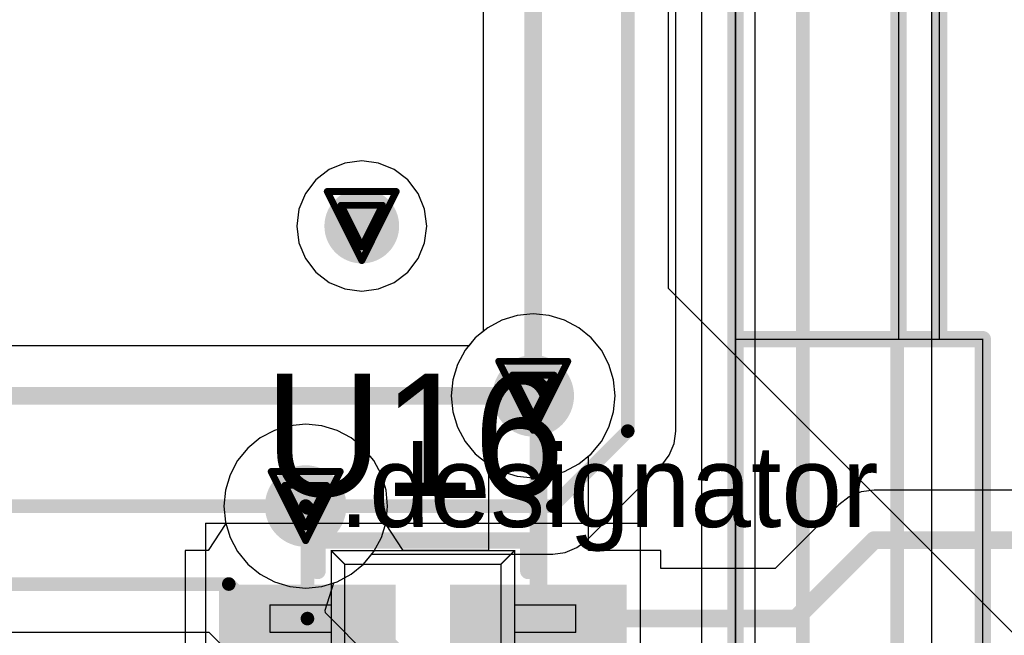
# Model space of a CAD drawing. Header units: millimetres. Extents: x 138 to 555, y 26 to 334.
# Tile 545 of 656: x 314.5 to 321.75, y 197.08 to 201.61. Entities that reach past the tile are written whole.
import ezdxf

# ---------------------------------------------------------------- set-up
doc = ezdxf.new("R2010")
doc.units = ezdxf.units.MM
for name, color, linetype in [('BottomLayer', 5, 'Continuous'), ('DrillDrawing', 1, 'Continuous'), ('Mechanical20', 56, 'Continuous'), ('Mechanical27', 56, 'Continuous'), ('MidLayer1', 16, 'Continuous'), ('MidLayer2', 76, 'Continuous'), ('MidLayer3', 90, 'Continuous'), ('MidLayer4', 156, 'Continuous'), ('MultiLayer', 9, 'Continuous'), ('TopLayer', 1, 'Continuous'), ('TopOverlay', 2, 'Continuous'), ('TopPaste', 8, 'Continuous'), ('TopSolder', 216, 'Continuous'), ('ViaHoleLayer', 16, 'Continuous')]:
    doc.layers.add(name, color=color, linetype=linetype)

# ---------------------------------------------------------------- blocks, each defined once
blk = doc.blocks.new('ESD_SOT323_5L_509')
at = {"layer": 'Mechanical20', "const_width": 0.01}
for points in [[(-1.35, 1.6), (1.35, 1.6)], [(-1.35, 1.6), (-1.35, -1.6)], [(1.35, 1.6), (1.35, -1.6)], [(-1.35, -1.6), (1.35, -1.6)]]:
    blk.add_lwpolyline(points, dxfattribs=at)
at = {"layer": 'Mechanical20', "const_width": 0.005}
for points in [[(-1.3525, 1.6, 1), (-1.3475, 1.6, 1)], [(-1.3525, 1.6, 1), (-1.3475, 1.6, 1)], [(1.3475, 1.6, 1), (1.3525, 1.6, 1)], [(1.3475, 1.6, 1), (1.3525, 1.6, 1)], [(-1.3525, -1.6, 1), (-1.3475, -1.6, 1)], [(-1.3525, -1.6, 1), (-1.3475, -1.6, 1)], [(1.3475, -1.6, 1), (1.3525, -1.6, 1)], [(1.3475, -1.6, 1), (1.3525, -1.6, 1)]]:
    blk.add_lwpolyline(points, format="xyb", close=True, dxfattribs=at)
at = {"layer": 'Mechanical27', "const_width": 0.01}
for points in [[(-0.75, 1.125), (-0.75, 0.675)], [(-0.75, 1.125), (-0.55, 1.125)], [(-0.55, 1.125), (-0.55, 0.675)], [(0.55, 1.125), (0.75, 1.125)], [(0.55, 1.125), (0.55, 0.675)], [(0.75, 1.125), (0.75, 0.675)], [(-1.15, 0.675), (-1.05, 0.575)], [(-1.15, 0.675), (-1.15, -0.675)], [(-1.15, 0.675), (1.15, 0.675)], [(1.15, 0.675), (1.05, 0.575)], [(1.15, 0.675), (1.15, -0.675)], [(-1.05, 0.575), (-1.05, -0.575)], [(-1.05, 0.575), (1.05, 0.575)], [(1.05, 0.575), (1.05, -0.575)], [(-1.05, -0.575), (-1.15, -0.675)], [(-1.05, -0.575), (1.05, -0.575)], [(1.05, -0.575), (1.15, -0.675)], [(-1.15, -0.675), (1.15, -0.675)], [(-0.75, -0.675), (-0.75, -1.125)], [(-0.55, -0.675), (-0.55, -1.125)], [(-0.1, -0.675), (-0.1, -1.125)], [(0.1, -0.675), (0.1, -1.125)], [(0.55, -0.675), (0.55, -1.125)], [(0.75, -0.675), (0.75, -1.125)], [(-0.75, -1.125), (-0.55, -1.125)], [(-0.1, -1.125), (0.1, -1.125)], [(0.55, -1.125), (0.75, -1.125)]]:
    blk.add_lwpolyline(points, dxfattribs=at)
at = {"layer": 'Mechanical27'}
for points, const_width in [([(-0.7525, 1.125, 1), (-0.7475, 1.125, 1)], 0.005), ([(-0.7525, 1.125, 1), (-0.7475, 1.125, 1)], 0.005), ([(-0.5525, 1.125, 1), (-0.5475, 1.125, 1)], 0.005), ([(-0.5525, 1.125, 1), (-0.5475, 1.125, 1)], 0.005), ([(0.5475, 1.125, 1), (0.5525, 1.125, 1)], 0.005), ([(0.5475, 1.125, 1), (0.5525, 1.125, 1)], 0.005), ([(0.7475, 1.125, 1), (0.7525, 1.125, 1)], 0.005), ([(0.7475, 1.125, 1), (0.7525, 1.125, 1)], 0.005), ([(-1.1525, 0.675, 1), (-1.1475, 0.675, 1)], 0.005), ([(-1.1525, 0.675, 1), (-1.1475, 0.675, 1)], 0.005), ([(-1.1525, 0.675, 1), (-1.1475, 0.675, 1)], 0.005), ([(-0.7525, 0.675, 1), (-0.7475, 0.675, 1)], 0.005), ([(-0.5525, 0.675, 1), (-0.5475, 0.675, 1)], 0.005), ([(0.5475, 0.675, 1), (0.5525, 0.675, 1)], 0.005), ([(0.7475, 0.675, 1), (0.7525, 0.675, 1)], 0.005), ([(1.1475, 0.675, 1), (1.1525, 0.675, 1)], 0.005), ([(1.1475, 0.675, 1), (1.1525, 0.675, 1)], 0.005), ([(1.1475, 0.675, 1), (1.1525, 0.675, 1)], 0.005), ([(-1.0525, 0.575, 1), (-1.0475, 0.575, 1)], 0.005), ([(-1.0525, 0.575, 1), (-1.0475, 0.575, 1)], 0.005), ([(-1.0525, 0.575, 1), (-1.0475, 0.575, 1)], 0.005), ([(1.0475, 0.575, 1), (1.0525, 0.575, 1)], 0.005), ([(1.0475, 0.575, 1), (1.0525, 0.575, 1)], 0.005), ([(1.0475, 0.575, 1), (1.0525, 0.575, 1)], 0.005), ([(-0.45, -0.35, 1), (-0.85, -0.35, 1)], 0.01), ([(-0.8525, -0.35, 1), (-0.8475, -0.35, 1)], 0.005), ([(-0.4525, -0.35, 1), (-0.4475, -0.35, 1)], 0.005), ([(-1.0525, -0.575, 1), (-1.0475, -0.575, 1)], 0.005), ([(-1.0525, -0.575, 1), (-1.0475, -0.575, 1)], 0.005), ([(-1.0525, -0.575, 1), (-1.0475, -0.575, 1)], 0.005), ([(1.0475, -0.575, 1), (1.0525, -0.575, 1)], 0.005), ([(1.0475, -0.575, 1), (1.0525, -0.575, 1)], 0.005), ([(1.0475, -0.575, 1), (1.0525, -0.575, 1)], 0.005), ([(-1.1525, -0.675, 1), (-1.1475, -0.675, 1)], 0.005), ([(-1.1525, -0.675, 1), (-1.1475, -0.675, 1)], 0.005), ([(-1.1525, -0.675, 1), (-1.1475, -0.675, 1)], 0.005), ([(-0.7525, -0.675, 1), (-0.7475, -0.675, 1)], 0.005), ([(-0.5525, -0.675, 1), (-0.5475, -0.675, 1)], 0.005), ([(-0.1025, -0.675, 1), (-0.0975, -0.675, 1)], 0.005), ([(0.0975, -0.675, 1), (0.1025, -0.675, 1)], 0.005), ([(0.5475, -0.675, 1), (0.5525, -0.675, 1)], 0.005), ([(0.7475, -0.675, 1), (0.7525, -0.675, 1)], 0.005), ([(1.1475, -0.675, 1), (1.1525, -0.675, 1)], 0.005), ([(1.1475, -0.675, 1), (1.1525, -0.675, 1)], 0.005), ([(1.1475, -0.675, 1), (1.1525, -0.675, 1)], 0.005), ([(-0.7525, -1.125, 1), (-0.7475, -1.125, 1)], 0.005), ([(-0.7525, -1.125, 1), (-0.7475, -1.125, 1)], 0.005), ([(-0.5525, -1.125, 1), (-0.5475, -1.125, 1)], 0.005), ([(-0.5525, -1.125, 1), (-0.5475, -1.125, 1)], 0.005), ([(-0.1025, -1.125, 1), (-0.0975, -1.125, 1)], 0.005), ([(-0.1025, -1.125, 1), (-0.0975, -1.125, 1)], 0.005), ([(0.0975, -1.125, 1), (0.1025, -1.125, 1)], 0.005), ([(0.0975, -1.125, 1), (0.1025, -1.125, 1)], 0.005), ([(0.5475, -1.125, 1), (0.5525, -1.125, 1)], 0.005), ([(0.5475, -1.125, 1), (0.5525, -1.125, 1)], 0.005), ([(0.7475, -1.125, 1), (0.7525, -1.125, 1)], 0.005), ([(0.7475, -1.125, 1), (0.7525, -1.125, 1)], 0.005)]:
    blk.add_lwpolyline(points, format="xyb", close=True, dxfattribs=dict(at, const_width=const_width))
at = {"layer": 'TopLayer'}
for points in [[(-0.45, 0.25), (-0.45, 1.45), (-0.85, 0.25), (-0.85, 1.45)], [(0.85, 0.25), (0.85, 1.45), (0.45, 0.25), (0.45, 1.45)], [(-0.45, -1.45), (-0.45, -0.25), (-0.85, -1.45), (-0.85, -0.25)], [(0.2, -1.45), (0.2, -0.25), (-0.2, -1.45), (-0.2, -0.25)], [(0.85, -1.45), (0.85, -0.25), (0.45, -1.45), (0.45, -0.25)]]:
    blk.add_solid(points, dxfattribs=at)
at = {"layer": 'TopOverlay', "const_width": 0.12}
for points in [[(-1.225, 0.775), (-1.225, -0.775)], [(-1.225, 0.775), (-1, 0.775)], [(-0.3, 0.775), (0.3, 0.775)], [(1, 0.775), (1.225, 0.775)], [(1.225, 0.775), (1.225, -0.775)], [(-1.225, -0.775), (-1, -0.775)], [(1, -0.775), (1.225, -0.775)]]:
    blk.add_lwpolyline(points, dxfattribs=at)
at = {"layer": 'TopOverlay'}
for points, const_width in [([(-1.255, 0.775, 1), (-1.195, 0.775, 1)], 0.06), ([(-1.255, 0.775, 1), (-1.195, 0.775, 1)], 0.06), ([(-1.03, 0.775, 1), (-0.97, 0.775, 1)], 0.06), ([(-0.33, 0.775, 1), (-0.27, 0.775, 1)], 0.06), ([(0.27, 0.775, 1), (0.33, 0.775, 1)], 0.06), ([(0.97, 0.775, 1), (1.03, 0.775, 1)], 0.06), ([(1.195, 0.775, 1), (1.255, 0.775, 1)], 0.06), ([(1.195, 0.775, 1), (1.255, 0.775, 1)], 0.06), ([(-1.255, -0.775, 1), (-1.195, -0.775, 1)], 0.06), ([(-1.255, -0.775, 1), (-1.195, -0.775, 1)], 0.06), ([(-1.03, -0.775, 1), (-0.97, -0.775, 1)], 0.06), ([(0.97, -0.775, 1), (1.03, -0.775, 1)], 0.06), ([(1.195, -0.775, 1), (1.255, -0.775, 1)], 0.06), ([(1.195, -0.775, 1), (1.255, -0.775, 1)], 0.06), ([(-0.9882, -1, 1), (-1.2118, -1, 1)], 0.12), ([(-1.2418, -1, 1), (-1.1818, -1, 1)], 0.06), ([(-1.0182, -1, 1), (-0.9582, -1, 1)], 0.06)]:
    blk.add_lwpolyline(points, format="xyb", close=True, dxfattribs=dict(at, const_width=const_width))
at = {"layer": 'TopPaste'}
for points in [[(-0.45, 0.25), (-0.45, 1.45), (-0.85, 0.25), (-0.85, 1.45)], [(0.85, 0.25), (0.85, 1.45), (0.45, 0.25), (0.45, 1.45)], [(-0.45, -1.45), (-0.45, -0.25), (-0.85, -1.45), (-0.85, -0.25)], [(0.2, -1.45), (0.2, -0.25), (-0.2, -1.45), (-0.2, -0.25)], [(0.85, -1.45), (0.85, -0.25), (0.45, -1.45), (0.45, -0.25)]]:
    blk.add_solid(points, dxfattribs=at)
at = {"layer": 'TopSolder'}
for points in [[(-0.4, 0.2), (-0.4, 1.5), (-0.9, 0.2), (-0.9, 1.5)], [(0.9, 0.2), (0.9, 1.5), (0.4, 0.2), (0.4, 1.5)], [(-0.4, -1.5), (-0.4, -0.2), (-0.9, -1.5), (-0.9, -0.2)], [(0.25, -1.5), (0.25, -0.2), (-0.25, -1.5), (-0.25, -0.2)], [(0.9, -1.5), (0.9, -0.2), (0.4, -1.5), (0.4, -0.2)]]:
    blk.add_solid(points, dxfattribs=at)
blk = doc.blocks.new('CON_CVILUX_CH87_20_2_V_1_00_939')
at = {"layer": 'Mechanical20', "const_width": 0.01}
blk.add_lwpolyline([(16.75, -4.8), (-16.75, -4.8)], dxfattribs=at)
at = {"layer": 'Mechanical27', "const_width": 0.01}
for points in [[(-2.73, -4.55), (-2.73, -2.73)], [(2.73, -2.73), (-2.73, -2.73)], [(-2.73, -3.05), (-15.2, -3.05)], [(-2.73, -3.35), (-15.5, -3.35)], [(16.51, -4.55), (-16.51, -4.55)]]:
    blk.add_lwpolyline(points, dxfattribs=at)
at = {"layer": 'Mechanical27', "const_width": 0.005}
for points in [[(-2.7325, -2.73, 1), (-2.7275, -2.73, 1)], [(-2.7325, -2.73, 1), (-2.7275, -2.73, 1)], [(-2.7325, -3.05, 1), (-2.7275, -3.05, 1)], [(-2.7325, -3.35, 1), (-2.7275, -3.35, 1)], [(-2.7325, -4.55, 1), (-2.7275, -4.55, 1)]]:
    blk.add_lwpolyline(points, format="xyb", close=True, dxfattribs=at)
at = {"layer": 'TopOverlay', "const_width": 0.12}
for points in [[(2.73, -2.73), (-2.73, -2.73)], [(-2.73, -4.55), (-2.73, -2.73)], [(-2.73, -3.05), (-15.2, -3.05)], [(-2.73, -3.35), (-15.5, -3.35)], [(16.51, -4.55), (-16.51, -4.55)]]:
    blk.add_lwpolyline(points, dxfattribs=at)
at = {"layer": 'TopOverlay', "const_width": 0.06}
for points in [[(-2.76, -2.73, 1), (-2.7, -2.73, 1)], [(-2.76, -2.73, 1), (-2.7, -2.73, 1)], [(-2.76, -3.05, 1), (-2.7, -3.05, 1)], [(-2.76, -3.35, 1), (-2.7, -3.35, 1)], [(-2.76, -4.55, 1), (-2.7, -4.55, 1)]]:
    blk.add_lwpolyline(points, format="xyb", close=True, dxfattribs=at)

msp = doc.modelspace()

# ---------------------------------------------------------------- linework, layer by layer
at = {"layer": 'BottomLayer'}
for p, q in [((317.9141, 208.1432), (317.9141, 199.3199)), ((319.3307, 198.5864), (319.3307, 207.9654)), ((319.9129, 207.3984), (319.9129, 196.3377)), ((321.2152, 196.051), (321.2152, 206.5326)), ((317.8559, 199.2722), (317.8082, 199.214)), ((317.9141, 199.3199), (317.8559, 199.2722)), ((317.8082, 199.214), (312.6641, 199.214)), ((319.3186, 198.495), (319.3307, 198.5864)), ((319.3307, 198.5864), (319.3307, 198.5864)), ((319.2834, 198.4098), (319.3186, 198.495)), ((319.2273, 198.3367), (319.2834, 198.4098)), ((318.6759, 197.7854), (319.2273, 198.3367)), ((319.2273, 198.3367), (319.2273, 198.3367)), ((318.6028, 197.7293), (318.6759, 197.7854)), ((317.0339, 197.6087), (317.0941, 197.682)), ((317.0941, 197.682), (318.4263, 197.682)), ((318.4263, 197.682), (318.5177, 197.694)), ((318.4263, 197.682), (318.4263, 197.682)), ((318.5177, 197.694), (318.6028, 197.7293)), ((316.9426, 197.5337), (317.0339, 197.6087)), ((316.8383, 197.478), (316.9426, 197.5337)), ((316.7503, 197.2687), (316.8144, 197.4707)), ((316.8144, 197.4707), (316.8383, 197.478)), ((316.7532, 197.2491), (316.7503, 197.2687)), ((318.2368, 195.7655), (316.7532, 197.2491)), ((312.5681, 197.1083), (315.8954, 197.1083)), ((315.8954, 197.1083), (317.7375, 195.2662))]:
    msp.add_line(p, q, dxfattribs=at)
for points, const_width in [([(318.2822, 198.8459), (318.2822, 208.1432)], 0.13), ([(318.9776, 198.5864), (318.9776, 208.1116)], 0.1), ([(320.2659, 196.1915), (320.2659, 207.8848)], 0.1), ([(320.9603, 196.051), (320.9603, 206.9673)], 0.1), ([(312.5116, 198.8459), (318.2822, 198.8459)], 0.13), ([(318.4263, 198.035), (318.9776, 198.5864)], 0.1), ([(312.5847, 198.035), (316.6076, 198.035)], 0.1), ([(316.6076, 198.035), (318.4263, 198.035)], 0.1), ([(312.5681, 197.4614), (316.0417, 197.4614)], 0.1), ([(316.0417, 197.4614), (318.3311, 195.1719)], 0.1)]:
    msp.add_lwpolyline(points, dxfattribs=dict(at, const_width=const_width))
for points, const_width in [([(316.8828, 200.0947, 1), (317.1578, 200.0947, 1)], 0.275), ([(318.1322, 198.8459, 1), (318.4322, 198.8459, 1)], 0.3), ([(318.2497, 198.8459, 1), (318.3147, 198.8459, 1)], 0.065), ([(318.2497, 198.8459, 1), (318.3147, 198.8459, 1)], 0.065), ([(318.9526, 198.5864, 1), (319.0026, 198.5864, 1)], 0.05), ([(318.9526, 198.5864, 1), (319.0026, 198.5864, 1)], 0.05), ([(316.4576, 198.035, 1), (316.7576, 198.035, 1)], 0.3), ([(316.5826, 198.035, 1), (316.6326, 198.035, 1)], 0.05), ([(316.5826, 198.035, 1), (316.6326, 198.035, 1)], 0.05), ([(318.4013, 198.035, 1), (318.4513, 198.035, 1)], 0.05), ([(318.4013, 198.035, 1), (318.4513, 198.035, 1)], 0.05), ([(316.0167, 197.4614, 1), (316.0667, 197.4614, 1)], 0.05), ([(316.0167, 197.4614, 1), (316.0667, 197.4614, 1)], 0.05)]:
    msp.add_lwpolyline(points, format="xyb", close=True, dxfattribs=dict(at, const_width=const_width))
at = {"layer": 'DrillDrawing', "const_width": 0.0508}
for points in [[(316.7663, 200.3487), (317.2743, 200.3487)], [(316.7663, 200.3487), (317.0203, 199.8407)], [(317.0203, 199.8407), (317.2743, 200.3487)], [(316.8679, 200.2471), (317.1727, 200.2471)], [(316.8679, 200.2471), (317.0203, 199.9423)], [(317.0203, 199.9423), (317.1727, 200.2471)], [(318.0282, 199.0999), (318.5362, 199.0999)], [(318.0282, 199.0999), (318.2822, 198.5919)], [(318.2822, 198.5919), (318.5362, 199.0999)], [(318.1298, 198.9983), (318.4346, 198.9983)], [(318.1298, 198.9983), (318.2822, 198.6935)], [(318.2822, 198.6935), (318.4346, 198.9983)], [(316.3536, 198.289), (316.8616, 198.289)], [(316.3536, 198.289), (316.6076, 197.781)], [(316.6076, 197.781), (316.8616, 198.289)], [(316.4552, 198.1874), (316.76, 198.1874)], [(316.4552, 198.1874), (316.6076, 197.8826)], [(316.6076, 197.8826), (316.76, 198.1874)]]:
    msp.add_lwpolyline(points, dxfattribs=at)
at = {"layer": 'DrillDrawing', "const_width": 0.0254}
for points in [[(316.7536, 200.3487, 1), (316.779, 200.3487, 1)], [(316.7536, 200.3487, 1), (316.779, 200.3487, 1)], [(317.2616, 200.3487, 1), (317.287, 200.3487, 1)], [(317.2616, 200.3487, 1), (317.287, 200.3487, 1)], [(316.8552, 200.2471, 1), (316.8806, 200.2471, 1)], [(316.8552, 200.2471, 1), (316.8806, 200.2471, 1)], [(317.16, 200.2471, 1), (317.1854, 200.2471, 1)], [(317.16, 200.2471, 1), (317.1854, 200.2471, 1)], [(317.0076, 199.9423, 1), (317.033, 199.9423, 1)], [(317.0076, 199.9423, 1), (317.033, 199.9423, 1)], [(317.0076, 199.8407, 1), (317.033, 199.8407, 1)], [(317.0076, 199.8407, 1), (317.033, 199.8407, 1)], [(318.0155, 199.0999, 1), (318.0409, 199.0999, 1)], [(318.0155, 199.0999, 1), (318.0409, 199.0999, 1)], [(318.5235, 199.0999, 1), (318.5489, 199.0999, 1)], [(318.5235, 199.0999, 1), (318.5489, 199.0999, 1)], [(318.1171, 198.9983, 1), (318.1425, 198.9983, 1)], [(318.1171, 198.9983, 1), (318.1425, 198.9983, 1)], [(318.4219, 198.9983, 1), (318.4473, 198.9983, 1)], [(318.4219, 198.9983, 1), (318.4473, 198.9983, 1)], [(318.2695, 198.6935, 1), (318.2949, 198.6935, 1)], [(318.2695, 198.6935, 1), (318.2949, 198.6935, 1)], [(318.2695, 198.5919, 1), (318.2949, 198.5919, 1)], [(318.2695, 198.5919, 1), (318.2949, 198.5919, 1)], [(316.3409, 198.289, 1), (316.3663, 198.289, 1)], [(316.3409, 198.289, 1), (316.3663, 198.289, 1)], [(316.8489, 198.289, 1), (316.8743, 198.289, 1)], [(316.8489, 198.289, 1), (316.8743, 198.289, 1)], [(316.4425, 198.1874, 1), (316.4679, 198.1874, 1)], [(316.4425, 198.1874, 1), (316.4679, 198.1874, 1)], [(316.7473, 198.1874, 1), (316.7727, 198.1874, 1)], [(316.7473, 198.1874, 1), (316.7727, 198.1874, 1)], [(316.5949, 197.8826, 1), (316.6203, 197.8826, 1)], [(316.5949, 197.8826, 1), (316.6203, 197.8826, 1)], [(316.5949, 197.781, 1), (316.6203, 197.781, 1)], [(316.5949, 197.781, 1), (316.6203, 197.781, 1)]]:
    msp.add_lwpolyline(points, format="xyb", close=True, dxfattribs=at)
at = {"layer": 'MidLayer1'}
for p, q in [((319.2748, 221.0219), (319.2748, 199.6386)), ((317.0203, 200.5738), (316.8963, 200.5575)), ((317.1443, 200.5575), (317.0203, 200.5738)), ((316.7807, 200.5096), (316.6815, 200.4335)), ((316.8963, 200.5575), (316.7807, 200.5096)), ((317.2598, 200.5096), (317.1443, 200.5575)), ((317.3591, 200.4335), (317.2598, 200.5096)), ((316.6815, 200.4335), (316.6054, 200.3342)), ((317.4352, 200.3342), (317.3591, 200.4335)), ((316.6054, 200.3342), (316.5575, 200.2187)), ((317.4831, 200.2187), (317.4352, 200.3342)), ((316.5575, 200.2187), (316.5412, 200.0947)), ((317.4994, 200.0947), (317.4831, 200.2187)), ((316.5412, 200.0947), (316.5575, 199.9707)), ((317.4831, 199.9707), (317.4994, 200.0947)), ((316.5575, 199.9707), (316.6054, 199.8551)), ((317.4352, 199.8551), (317.4831, 199.9707)), ((316.6054, 199.8551), (316.6815, 199.7559)), ((317.3591, 199.7559), (317.4352, 199.8551)), ((316.6815, 199.7559), (316.7807, 199.6798)), ((317.2598, 199.6798), (317.3591, 199.7559)), ((316.7807, 199.6798), (316.8963, 199.6319)), ((316.8963, 199.6319), (317.0203, 199.6156)), ((317.0203, 199.6156), (317.1443, 199.6319)), ((317.1443, 199.6319), (317.2598, 199.6798)), ((319.2748, 199.6386), (319.8808, 199.0326)), ((318.0515, 199.4029), (317.9473, 199.3472)), ((318.1646, 199.4372), (318.0515, 199.4029)), ((318.2822, 199.4488), (318.1646, 199.4372)), ((318.3999, 199.4372), (318.2822, 199.4488)), ((318.513, 199.4029), (318.3999, 199.4372)), ((318.6172, 199.3472), (318.513, 199.4029)), ((317.9473, 199.3472), (317.8559, 199.2722)), ((318.7086, 199.2722), (318.6172, 199.3472)), ((317.8559, 199.2722), (317.7809, 199.1808)), ((318.7835, 199.1808), (318.7086, 199.2722)), ((317.7809, 199.1808), (317.7252, 199.0766)), ((318.8393, 199.0766), (318.7835, 199.1808)), ((317.7252, 199.0766), (317.6909, 198.9635)), ((318.8736, 198.9635), (318.8393, 199.0766)), ((319.8808, 199.0326), (322.5491, 196.3643)), ((317.6909, 198.9635), (317.6793, 198.8459)), ((318.8851, 198.8459), (318.8736, 198.9635)), ((317.6793, 198.8459), (317.6909, 198.7283)), ((318.8736, 198.7283), (318.8851, 198.8459)), ((317.6909, 198.7283), (317.7252, 198.6152)), ((318.8393, 198.6152), (318.8736, 198.7283)), ((316.49, 198.6263), (316.3769, 198.592)), ((316.6076, 198.6379), (316.49, 198.6263)), ((316.7252, 198.6263), (316.6076, 198.6379)), ((316.8383, 198.592), (316.7252, 198.6263)), ((317.7252, 198.6152), (317.7809, 198.5109)), ((318.7835, 198.5109), (318.8393, 198.6152)), ((316.2727, 198.5363), (316.1813, 198.4613)), ((316.3769, 198.592), (316.2727, 198.5363)), ((316.9426, 198.5363), (316.8383, 198.592)), ((317.0339, 198.4613), (316.9426, 198.5363)), ((316.1813, 198.4613), (316.1063, 198.37)), ((317.1089, 198.37), (317.0339, 198.4613)), ((317.7809, 198.5109), (317.8559, 198.4196)), ((318.7086, 198.4196), (318.7835, 198.5109)), ((317.8559, 198.4196), (317.9473, 198.3446)), ((318.6172, 198.3446), (318.7086, 198.4196)), ((316.1063, 198.37), (316.0506, 198.2657)), ((317.1646, 198.2657), (317.1089, 198.37)), ((317.9473, 198.3446), (318.0515, 198.2889)), ((318.513, 198.2889), (318.6172, 198.3446)), ((316.0506, 198.2657), (316.0163, 198.1526)), ((317.1989, 198.1526), (317.1646, 198.2657)), ((318.0515, 198.2889), (318.1646, 198.2546)), ((318.1646, 198.2546), (318.2822, 198.243)), ((318.2822, 198.243), (318.3999, 198.2546)), ((318.3999, 198.2546), (318.513, 198.2889)), ((316.0163, 198.1526), (316.0047, 198.035)), ((317.2105, 198.035), (317.1989, 198.1526)), ((316.0047, 198.035), (316.0163, 197.9174)), ((317.1989, 197.9174), (317.2105, 198.035)), ((316.0163, 197.9174), (316.0506, 197.8043)), ((317.1646, 197.8043), (317.1989, 197.9174)), ((316.0506, 197.8043), (316.1063, 197.7001)), ((317.1089, 197.7001), (317.1646, 197.8043)), ((316.1063, 197.7001), (316.1813, 197.6087)), ((317.0339, 197.6087), (317.1089, 197.7001)), ((316.1813, 197.6087), (316.2727, 197.5337)), ((316.9426, 197.5337), (317.0339, 197.6087)), ((316.2727, 197.5337), (316.3769, 197.478)), ((316.8383, 197.478), (316.9426, 197.5337)), ((316.3769, 197.478), (316.49, 197.4437)), ((316.7252, 197.4437), (316.8383, 197.478)), ((316.49, 197.4437), (316.6076, 197.4321)), ((316.6076, 197.4321), (316.7252, 197.4437))]:
    msp.add_line(p, q, dxfattribs=at)
for points, const_width in [([(316.8828, 200.0947, 1), (317.1578, 200.0947, 1)], 0.275), ([(318.1322, 198.8459, 1), (318.4322, 198.8459, 1)], 0.3), ([(316.4576, 198.035, 1), (316.7576, 198.035, 1)], 0.3)]:
    msp.add_lwpolyline(points, format="xyb", close=True, dxfattribs=dict(at, const_width=const_width))
at = {"layer": 'MidLayer2'}
for p, q in [((318.0515, 199.4029), (317.9473, 199.3472)), ((318.1646, 199.4372), (318.0515, 199.4029)), ((318.2822, 199.4488), (318.1646, 199.4372)), ((318.3999, 199.4372), (318.2822, 199.4488)), ((318.513, 199.4029), (318.3999, 199.4372)), ((318.6172, 199.3472), (318.513, 199.4029)), ((317.9473, 199.3472), (317.8559, 199.2722)), ((318.7086, 199.2722), (318.6172, 199.3472)), ((317.8559, 199.2722), (317.7809, 199.1808)), ((318.7835, 199.1808), (318.7086, 199.2722)), ((317.7809, 199.1808), (317.7252, 199.0766)), ((318.8393, 199.0766), (318.7835, 199.1808)), ((317.7252, 199.0766), (317.6909, 198.9635)), ((318.8736, 198.9635), (318.8393, 199.0766)), ((317.6909, 198.9635), (317.6793, 198.8459)), ((318.8851, 198.8459), (318.8736, 198.9635)), ((317.6793, 198.8459), (317.6909, 198.7283)), ((318.8736, 198.7283), (318.8851, 198.8459)), ((317.6909, 198.7283), (317.7252, 198.6152)), ((318.8393, 198.6152), (318.8736, 198.7283)), ((316.49, 198.6263), (316.3769, 198.592)), ((316.6076, 198.6379), (316.49, 198.6263)), ((316.7252, 198.6263), (316.6076, 198.6379)), ((316.8383, 198.592), (316.7252, 198.6263)), ((317.7252, 198.6152), (317.7809, 198.5109)), ((318.7835, 198.5109), (318.8393, 198.6152)), ((316.2727, 198.5363), (316.1813, 198.4613)), ((316.3769, 198.592), (316.2727, 198.5363)), ((316.9426, 198.5363), (316.8383, 198.592)), ((317.0339, 198.4613), (316.9426, 198.5363)), ((316.1813, 198.4613), (316.1063, 198.37)), ((317.1089, 198.37), (317.0339, 198.4613)), ((317.7809, 198.5109), (317.8559, 198.4196)), ((318.7086, 198.4196), (318.7835, 198.5109)), ((317.8559, 198.4196), (317.9473, 198.3446)), ((318.6172, 198.3446), (318.7086, 198.4196)), ((316.1063, 198.37), (316.0506, 198.2657)), ((317.1646, 198.2657), (317.1089, 198.37)), ((317.9473, 198.3446), (318.0515, 198.2889)), ((318.513, 198.2889), (318.6172, 198.3446)), ((316.0506, 198.2657), (316.0163, 198.1526)), ((317.1989, 198.1526), (317.1646, 198.2657)), ((318.0515, 198.2889), (318.1646, 198.2546)), ((318.1646, 198.2546), (318.2822, 198.243)), ((318.2822, 198.243), (318.3999, 198.2546)), ((318.3999, 198.2546), (318.513, 198.2889)), ((316.0163, 198.1526), (316.0047, 198.035)), ((317.2105, 198.035), (317.1989, 198.1526)), ((316.0047, 198.035), (316.0163, 197.9174)), ((317.1989, 197.9174), (317.2105, 198.035)), ((316.0163, 197.9174), (316.0506, 197.8043)), ((317.1646, 197.8043), (317.1989, 197.9174)), ((316.0506, 197.8043), (316.1063, 197.7001)), ((317.1089, 197.7001), (317.1646, 197.8043)), ((316.1063, 197.7001), (316.1813, 197.6087)), ((317.0339, 197.6087), (317.1089, 197.7001)), ((316.1813, 197.6087), (316.2727, 197.5337)), ((316.9426, 197.5337), (317.0339, 197.6087)), ((316.2727, 197.5337), (316.3769, 197.478)), ((316.8383, 197.478), (316.9426, 197.5337)), ((316.3769, 197.478), (316.49, 197.4437)), ((316.7252, 197.4437), (316.8383, 197.478)), ((316.49, 197.4437), (316.6076, 197.4321)), ((316.6076, 197.4321), (316.7252, 197.4437))]:
    msp.add_line(p, q, dxfattribs=at)
for points, const_width in [([(316.8828, 200.0947, 1), (317.1578, 200.0947, 1)], 0.275), ([(318.1322, 198.8459, 1), (318.4322, 198.8459, 1)], 0.3), ([(316.4576, 198.035, 1), (316.7576, 198.035, 1)], 0.3)]:
    msp.add_lwpolyline(points, format="xyb", close=True, dxfattribs=dict(at, const_width=const_width))
at = {"layer": 'MidLayer3'}
for p, q in [((318.0515, 199.4029), (317.9473, 199.3472)), ((318.1646, 199.4372), (318.0515, 199.4029)), ((318.2822, 199.4488), (318.1646, 199.4372)), ((318.3999, 199.4372), (318.2822, 199.4488)), ((318.513, 199.4029), (318.3999, 199.4372)), ((318.6172, 199.3472), (318.513, 199.4029)), ((317.9473, 199.3472), (317.8559, 199.2722)), ((318.7086, 199.2722), (318.6172, 199.3472)), ((317.8559, 199.2722), (317.7809, 199.1808)), ((318.7835, 199.1808), (318.7086, 199.2722)), ((317.7809, 199.1808), (317.7252, 199.0766)), ((318.8393, 199.0766), (318.7835, 199.1808)), ((317.7252, 199.0766), (317.6909, 198.9635)), ((318.8736, 198.9635), (318.8393, 199.0766)), ((317.6909, 198.9635), (317.6793, 198.8459)), ((318.8851, 198.8459), (318.8736, 198.9635)), ((317.6793, 198.8459), (317.6909, 198.7283)), ((318.8736, 198.7283), (318.8851, 198.8459)), ((317.6909, 198.7283), (317.7252, 198.6152)), ((318.8393, 198.6152), (318.8736, 198.7283)), ((316.49, 198.6263), (316.3769, 198.592)), ((316.6076, 198.6379), (316.49, 198.6263)), ((316.7252, 198.6263), (316.6076, 198.6379)), ((316.8383, 198.592), (316.7252, 198.6263)), ((317.7252, 198.6152), (317.7809, 198.5109)), ((318.7835, 198.5109), (318.8393, 198.6152)), ((316.2727, 198.5363), (316.1813, 198.4613)), ((316.3769, 198.592), (316.2727, 198.5363)), ((316.9426, 198.5363), (316.8383, 198.592)), ((317.0339, 198.4613), (316.9426, 198.5363)), ((316.1813, 198.4613), (316.1063, 198.37)), ((317.1089, 198.37), (317.0339, 198.4613)), ((317.7809, 198.5109), (317.8559, 198.4196)), ((318.7086, 198.4196), (318.7835, 198.5109)), ((317.8559, 198.4196), (317.9473, 198.3446)), ((318.6172, 198.3446), (318.7086, 198.4196)), ((316.1063, 198.37), (316.0506, 198.2657)), ((317.1646, 198.2657), (317.1089, 198.37)), ((317.9473, 198.3446), (318.0515, 198.2889)), ((318.513, 198.2889), (318.6172, 198.3446)), ((316.0506, 198.2657), (316.0163, 198.1526)), ((317.1989, 198.1526), (317.1646, 198.2657)), ((318.0515, 198.2889), (318.1646, 198.2546)), ((318.1646, 198.2546), (318.2822, 198.243)), ((318.2822, 198.243), (318.3999, 198.2546)), ((318.3999, 198.2546), (318.513, 198.2889)), ((316.0163, 198.1526), (316.0047, 198.035)), ((317.2105, 198.035), (317.1989, 198.1526)), ((316.0047, 198.035), (316.0163, 197.9174)), ((317.1989, 197.9174), (317.2105, 198.035)), ((316.0163, 197.9174), (316.0506, 197.8043)), ((317.1646, 197.8043), (317.1989, 197.9174)), ((316.0506, 197.8043), (316.1063, 197.7001)), ((317.1089, 197.7001), (317.1646, 197.8043)), ((316.1063, 197.7001), (316.1813, 197.6087)), ((317.0339, 197.6087), (317.1089, 197.7001)), ((316.1813, 197.6087), (316.2727, 197.5337)), ((316.9426, 197.5337), (317.0339, 197.6087)), ((316.2727, 197.5337), (316.3769, 197.478)), ((316.8383, 197.478), (316.9426, 197.5337)), ((316.3769, 197.478), (316.49, 197.4437)), ((316.7252, 197.4437), (316.8383, 197.478)), ((316.49, 197.4437), (316.6076, 197.4321)), ((316.6076, 197.4321), (316.7252, 197.4437))]:
    msp.add_line(p, q, dxfattribs=at)
for points, const_width in [([(316.8828, 200.0947, 1), (317.1578, 200.0947, 1)], 0.275), ([(318.1322, 198.8459, 1), (318.4322, 198.8459, 1)], 0.3), ([(316.4576, 198.035, 1), (316.7576, 198.035, 1)], 0.3)]:
    msp.add_lwpolyline(points, format="xyb", close=True, dxfattribs=dict(at, const_width=const_width))
at = {"layer": 'MidLayer4'}
for p, q in [((317.0203, 200.5738), (316.8963, 200.5575)), ((317.1443, 200.5575), (317.0203, 200.5738)), ((316.7807, 200.5096), (316.6815, 200.4335)), ((316.8963, 200.5575), (316.7807, 200.5096)), ((317.2598, 200.5096), (317.1443, 200.5575)), ((317.3591, 200.4335), (317.2598, 200.5096)), ((316.6815, 200.4335), (316.6054, 200.3342)), ((317.4352, 200.3342), (317.3591, 200.4335)), ((316.6054, 200.3342), (316.5575, 200.2187)), ((317.4831, 200.2187), (317.4352, 200.3342)), ((316.5575, 200.2187), (316.5412, 200.0947)), ((317.4994, 200.0947), (317.4831, 200.2187)), ((316.5412, 200.0947), (316.5575, 199.9707)), ((317.4831, 199.9707), (317.4994, 200.0947)), ((316.5575, 199.9707), (316.6054, 199.8551)), ((317.4352, 199.8551), (317.4831, 199.9707)), ((316.6054, 199.8551), (316.6815, 199.7559)), ((317.3591, 199.7559), (317.4352, 199.8551)), ((316.6815, 199.7559), (316.7807, 199.6798)), ((317.2598, 199.6798), (317.3591, 199.7559)), ((316.7807, 199.6798), (316.8963, 199.6319)), ((316.8963, 199.6319), (317.0203, 199.6156)), ((317.0203, 199.6156), (317.1443, 199.6319)), ((317.1443, 199.6319), (317.2598, 199.6798)), ((318.0515, 199.4029), (317.9473, 199.3472)), ((318.1646, 199.4372), (318.0515, 199.4029)), ((318.2822, 199.4488), (318.1646, 199.4372)), ((318.3999, 199.4372), (318.2822, 199.4488)), ((318.513, 199.4029), (318.3999, 199.4372)), ((318.6172, 199.3472), (318.513, 199.4029)), ((317.9473, 199.3472), (317.8559, 199.2722)), ((318.7086, 199.2722), (318.6172, 199.3472)), ((317.8559, 199.2722), (317.7809, 199.1808)), ((318.7835, 199.1808), (318.7086, 199.2722)), ((317.7809, 199.1808), (317.7252, 199.0766)), ((318.8393, 199.0766), (318.7835, 199.1808)), ((317.7252, 199.0766), (317.6909, 198.9635)), ((318.8736, 198.9635), (318.8393, 199.0766)), ((317.6909, 198.9635), (317.6793, 198.8459)), ((318.8851, 198.8459), (318.8736, 198.9635)), ((317.6793, 198.8459), (317.6909, 198.7283)), ((318.8736, 198.7283), (318.8851, 198.8459)), ((317.6909, 198.7283), (317.7252, 198.6152)), ((318.8393, 198.6152), (318.8736, 198.7283)), ((316.49, 198.6263), (316.3769, 198.592)), ((316.6076, 198.6379), (316.49, 198.6263)), ((316.7252, 198.6263), (316.6076, 198.6379)), ((316.8383, 198.592), (316.7252, 198.6263)), ((317.7252, 198.6152), (317.7809, 198.5109)), ((318.7835, 198.5109), (318.8393, 198.6152)), ((316.2727, 198.5363), (316.1813, 198.4613)), ((316.3769, 198.592), (316.2727, 198.5363)), ((316.9426, 198.5363), (316.8383, 198.592)), ((317.0339, 198.4613), (316.9426, 198.5363)), ((316.1813, 198.4613), (316.1063, 198.37)), ((317.1089, 198.37), (317.0339, 198.4613)), ((317.7809, 198.5109), (317.8559, 198.4196)), ((318.7086, 198.4196), (318.7835, 198.5109)), ((317.8559, 198.4196), (317.9473, 198.3446)), ((318.6172, 198.3446), (318.7086, 198.4196)), ((316.1063, 198.37), (316.0506, 198.2657)), ((317.1646, 198.2657), (317.1089, 198.37)), ((317.9473, 198.3446), (318.0515, 198.2889)), ((318.513, 198.2889), (318.6172, 198.3446)), ((316.0506, 198.2657), (316.0163, 198.1526)), ((317.1989, 198.1526), (317.1646, 198.2657)), ((318.0515, 198.2889), (318.1646, 198.2546)), ((318.1646, 198.2546), (318.2822, 198.243)), ((318.2822, 198.243), (318.3999, 198.2546)), ((318.3999, 198.2546), (318.513, 198.2889)), ((316.0163, 198.1526), (316.0047, 198.035)), ((317.2105, 198.035), (317.1989, 198.1526)), ((316.0047, 198.035), (316.0163, 197.9174)), ((317.1989, 197.9174), (317.2105, 198.035)), ((316.0163, 197.9174), (316.0506, 197.8043)), ((317.1646, 197.8043), (317.1989, 197.9174)), ((316.0506, 197.8043), (316.1063, 197.7001)), ((317.1089, 197.7001), (317.1646, 197.8043)), ((316.1063, 197.7001), (316.1813, 197.6087)), ((317.0339, 197.6087), (317.1089, 197.7001)), ((316.1813, 197.6087), (316.2727, 197.5337)), ((316.9426, 197.5337), (317.0339, 197.6087)), ((316.2727, 197.5337), (316.3769, 197.478)), ((316.8383, 197.478), (316.9426, 197.5337)), ((316.3769, 197.478), (316.49, 197.4437)), ((316.7252, 197.4437), (316.8383, 197.478)), ((316.49, 197.4437), (316.6076, 197.4321)), ((316.6076, 197.4321), (316.7252, 197.4437))]:
    msp.add_line(p, q, dxfattribs=at)
for points, const_width in [([(316.8828, 200.0947, 1), (317.1578, 200.0947, 1)], 0.275), ([(318.1322, 198.8459, 1), (318.4322, 198.8459, 1)], 0.3), ([(316.4576, 198.035, 1), (316.7576, 198.035, 1)], 0.3)]:
    msp.add_lwpolyline(points, format="xyb", close=True, dxfattribs=dict(at, const_width=const_width))
at = {"layer": 'MultiLayer'}
for points, const_width in [([(316.8828, 200.0947, 1), (317.1578, 200.0947, 1)], 0.275), ([(318.1322, 198.8459, 1), (318.4322, 198.8459, 1)], 0.3), ([(316.4576, 198.035, 1), (316.7576, 198.035, 1)], 0.3)]:
    msp.add_lwpolyline(points, format="xyb", close=True, dxfattribs=dict(at, const_width=const_width))
at = {"layer": 'TopLayer'}
for p, q in [((318.0515, 199.4029), (317.9473, 199.3472)), ((318.1646, 199.4372), (318.0515, 199.4029)), ((318.2822, 199.4488), (318.1646, 199.4372)), ((318.3999, 199.4372), (318.2822, 199.4488)), ((318.513, 199.4029), (318.3999, 199.4372)), ((318.6172, 199.3472), (318.513, 199.4029)), ((317.9473, 199.3472), (317.8559, 199.2722)), ((318.7086, 199.2722), (318.6172, 199.3472)), ((317.8559, 199.2722), (317.7809, 199.1808)), ((318.7835, 199.1808), (318.7086, 199.2722)), ((317.7809, 199.1808), (317.7252, 199.0766)), ((318.8393, 199.0766), (318.7835, 199.1808)), ((317.7252, 199.0766), (317.6909, 198.9635)), ((318.8736, 198.9635), (318.8393, 199.0766)), ((317.6909, 198.9635), (317.6793, 198.8459)), ((318.8851, 198.8459), (318.8736, 198.9635)), ((317.6793, 198.8459), (317.6909, 198.7283)), ((318.8736, 198.7283), (318.8851, 198.8459)), ((317.6909, 198.7283), (317.7252, 198.6152)), ((318.8393, 198.6152), (318.8736, 198.7283)), ((316.49, 198.6263), (316.3769, 198.592)), ((316.6076, 198.6379), (316.49, 198.6263)), ((316.7252, 198.6263), (316.6076, 198.6379)), ((316.8383, 198.592), (316.7252, 198.6263)), ((317.7252, 198.6152), (317.7809, 198.5109)), ((318.7835, 198.5109), (318.8393, 198.6152)), ((316.2727, 198.5363), (316.1813, 198.4613)), ((316.3769, 198.592), (316.2727, 198.5363)), ((316.9426, 198.5363), (316.8383, 198.592)), ((317.0339, 198.4613), (316.9426, 198.5363)), ((316.1813, 198.4613), (316.1063, 198.37)), ((317.1089, 198.37), (317.0339, 198.4613)), ((317.7809, 198.5109), (317.8559, 198.4196)), ((318.7086, 198.4196), (318.7835, 198.5109)), ((317.8559, 198.4196), (317.9473, 198.3446)), ((318.6886, 198.4032), (318.7086, 198.4196)), ((318.6886, 197.7074), (318.6886, 198.4032)), ((316.1063, 198.37), (316.0506, 198.2657)), ((317.1646, 198.2657), (317.1089, 198.37)), ((317.9473, 198.3446), (317.9523, 198.3419)), ((317.9523, 198.3419), (317.9523, 197.7074)), ((316.0506, 198.2657), (316.0163, 198.1526)), ((317.1989, 198.1526), (317.1646, 198.2657)), ((316.0163, 198.1526), (316.0047, 198.035)), ((317.2105, 198.035), (317.1989, 198.1526)), ((320.6072, 198.1034), (320.5309, 198.0449)), ((320.6959, 198.1402), (320.6072, 198.1034)), ((320.7912, 198.1527), (320.6959, 198.1402)), ((321.9005, 198.1527), (320.7912, 198.1527)), ((316.0047, 198.035), (316.0163, 197.9174)), ((317.1989, 197.9174), (317.2105, 198.035)), ((320.5309, 198.0449), (320.0616, 197.5756)), ((316.0193, 197.9074), (315.8911, 197.7074)), ((316.0163, 197.9174), (316.0193, 197.9074)), ((317.1959, 197.9074), (317.1989, 197.9174)), ((317.3241, 197.7074), (317.1959, 197.9074)), ((315.8911, 197.7074), (315.7204, 197.7074)), ((315.7204, 197.7074), (315.7204, 196.7074)), ((317.9523, 197.7074), (317.3241, 197.7074)), ((319.2204, 197.7074), (318.6886, 197.7074)), ((319.2204, 197.5756), (319.2204, 197.7074)), ((320.0616, 197.5756), (319.2204, 197.5756))]:
    msp.add_line(p, q, dxfattribs=at)
for points, const_width in [([(316.8828, 200.0947, 1), (317.1578, 200.0947, 1)], 0.275), ([(318.1322, 198.8459, 1), (318.4322, 198.8459, 1)], 0.3), ([(318.2497, 198.8459, 1), (318.3147, 198.8459, 1)], 0.065), ([(318.2879, 198.8077, 1), (318.3529, 198.8077, 1)], 0.065), ([(318.2879, 198.8077, 1), (318.3529, 198.8077, 1)], 0.065), ([(316.4576, 198.035, 1), (316.7576, 198.035, 1)], 0.3), ([(316.5826, 198.035, 1), (316.6326, 198.035, 1)], 0.05), ([(316.5955, 198.0222, 1), (316.6455, 198.0222, 1)], 0.05), ([(316.5955, 198.0222, 1), (316.6455, 198.0222, 1)], 0.05), ([(320.7587, 197.7846, 1), (320.8237, 197.7846, 1)], 0.065), ([(320.7587, 197.7846, 1), (320.8237, 197.7846, 1)], 0.065), ([(316.5705, 197.2074, 1), (316.6705, 197.2074, 1)], 0.1), ([(316.9243, 197.2074, 1), (317.0243, 197.2074, 1)], 0.1), ([(316.9243, 197.2074, 1), (317.0243, 197.2074, 1)], 0.1), ([(316.5955, 197.2074, 1), (316.6455, 197.2074, 1)], 0.05), ([(318.2879, 197.2074, 1), (318.3529, 197.2074, 1)], 0.065), ([(318.2879, 197.2074, 1), (318.3529, 197.2074, 1)], 0.065), ([(320.1816, 197.2074, 1), (320.2466, 197.2074, 1)], 0.065), ([(320.1816, 197.2074, 1), (320.2466, 197.2074, 1)], 0.065)]:
    msp.add_lwpolyline(points, format="xyb", close=True, dxfattribs=dict(at, const_width=const_width))
for points, const_width in [([(318.2822, 198.8459), (318.3204, 198.8077)], 0.13), ([(318.3204, 197.2074), (318.3204, 198.8077)], 0.13), ([(316.6076, 198.035), (316.6205, 198.0222)], 0.1), ([(316.6205, 197.2074), (316.6205, 198.0222)], 0.1), ([(320.2141, 197.2074), (320.7912, 197.7846)], 0.13), ([(320.7912, 197.7846), (323.1205, 197.7846)], 0.13), ([(316.6205, 197.2074), (316.9743, 197.2074)], 0.2), ([(316.9743, 197.2074), (317.463, 196.7187)], 0.2), ([(318.3204, 197.2074), (320.2141, 197.2074)], 0.13)]:
    msp.add_lwpolyline(points, dxfattribs=dict(at, const_width=const_width))
at = {"layer": 'ViaHoleLayer', "const_width": 0.15}
for points in [[(316.9453, 200.0947, 1), (317.0953, 200.0947, 1)], [(318.2072, 198.8459, 1), (318.3572, 198.8459, 1)], [(316.5326, 198.035, 1), (316.6826, 198.035, 1)]]:
    msp.add_lwpolyline(points, format="xyb", close=True, dxfattribs=at)

# ---------------------------------------------------------------- block references
for name, p, rotation in [('CON_CVILUX_CH87_20_2_V_1_00_939', (324.3205, 196.5324), 270), ('ESD_SOT323_5L_509', (317.4704, 196.5574), 90)]:
    msp.add_blockref(name, p, dxfattribs=dict(rotation=rotation))

# ---------------------------------------------------------------- texts
at = {"layer": 'Mechanical27'}
msp.add_text('.designator', height=0.599999, dxfattribs=at).set_placement((316.852, 197.881))
at = {"layer": 'TopOverlay'}
msp.add_text('U16', height=0.9, dxfattribs=at).set_placement((316.3044, 198.1091))

doc.saveas('drawing.dxf')
